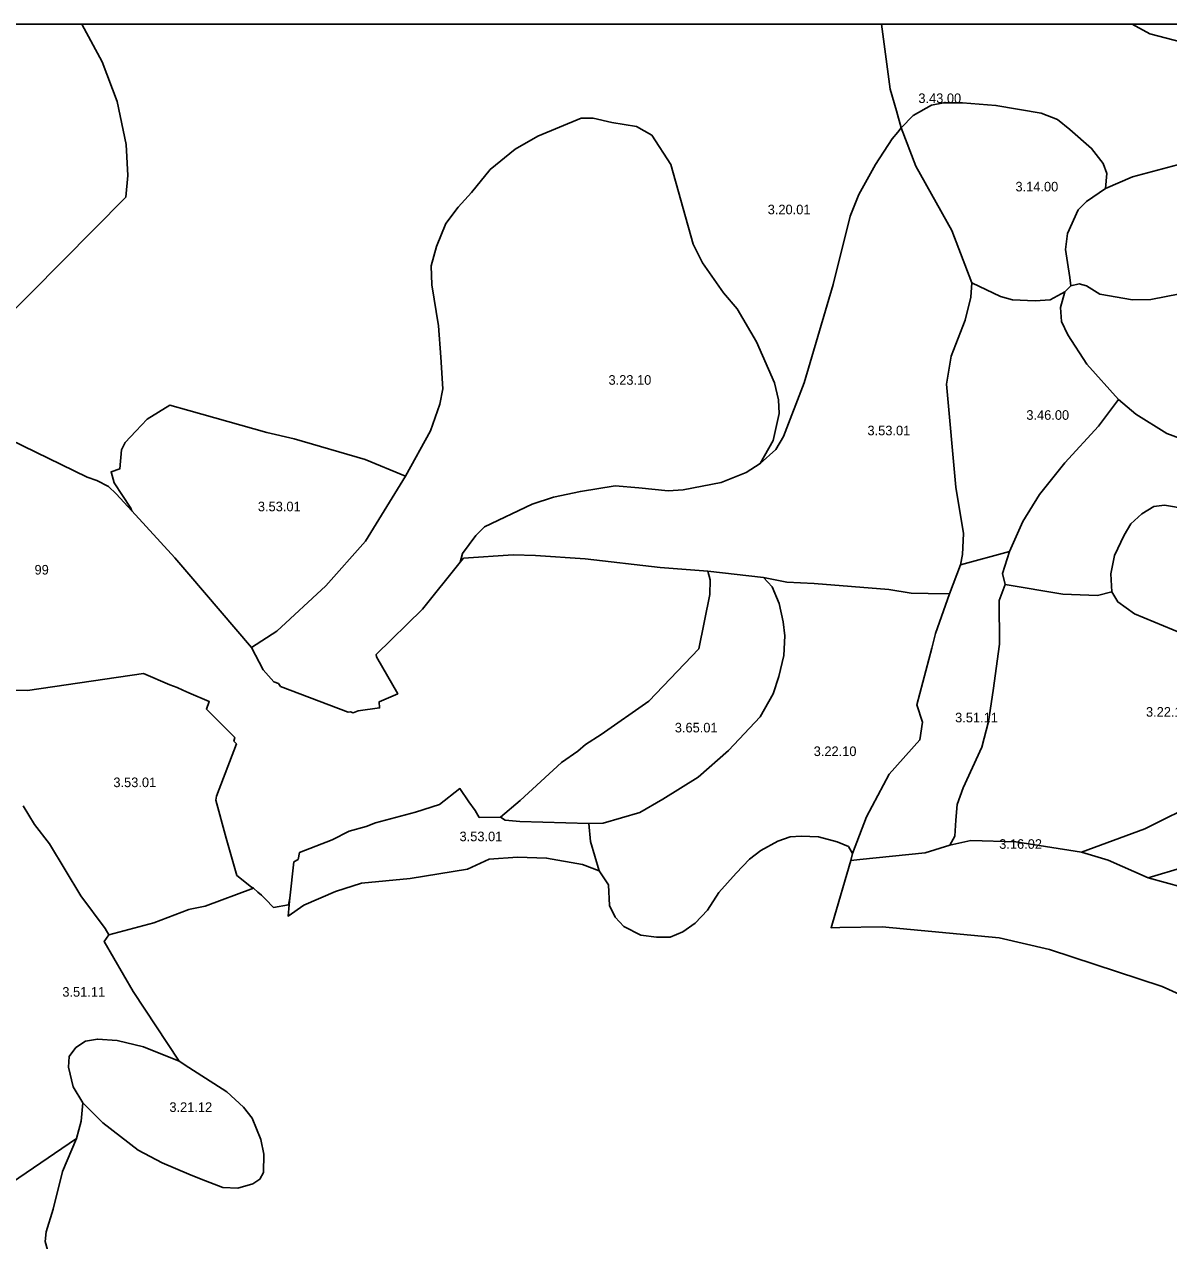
# Model space of a CAD drawing. Extents: x -662500 to -653478, y -1056827 to -1049993.
# Drawn here: x -660129 to -659234, y -1050951 to -1050000 of the extents above; entities that cross this region are included whole.
import ezdxf

# ---------------------------------------------------------------- set-up
doc = ezdxf.new("R2010")
doc.units = 0
doc.layers.add('Vrstva 24', color=7, linetype='Continuous')

msp = doc.modelspace()

# ---------------------------------------------------------------- linework, layer by layer
at = {"layer": 'Vrstva 24'}
for points in [[(-660232.57, -1050000), (-660083.76, -1050000)], [(-660211.58, -1050304.53), (-660209.05, -1050301.08), (-660148.89, -1050235.27), (-660049.35, -1050135.04), (-660047.7, -1050118.25), (-660049.08, -1050094.01), (-660056.1, -1050060.42), (-660067.94, -1050029.31), (-660083.76, -1050000)], [(-660083.76, -1050000), (-660000, -1050000), (-659458.5, -1050000)], [(-659458.5, -1050000), (-659454.12, -1050000), (-659262.36, -1050000)], [(-659443.02, -1050081.01), (-659446.85, -1050067.63), (-659451.69, -1050050.72), (-659458.5, -1050000)], [(-659262.36, -1050000), (-659248.62, -1050007.49), (-659205.67, -1050018.51), (-659160.1, -1050033.93), (-659137.8, -1050036.13), (-659123.2, -1050033.93), (-659111.09, -1050029.79), (-659101.72, -1050024.01), (-659092.36, -1050012.72), (-659089.61, -1050004.19)], [(-659262.36, -1050000), (-659096.48, -1050000)], [(-659443.02, -1050081.01), (-659433.66, -1050071.37), (-659419.34, -1050063.11), (-659409.97, -1050061.46), (-659395.11, -1050061.46), (-659368.95, -1050063.39), (-659333.7, -1050069.45), (-659320.76, -1050074.4), (-659311.13, -1050082.11), (-659294.19, -1050096.98), (-659285.1, -1050108.82), (-659282.35, -1050116.53), (-659283.45, -1050128.37)], [(-659553.35, -1050343.25), (-659543.16, -1050325.36), (-659538.48, -1050304.15), (-659538.89, -1050293.42), (-659542.2, -1050280.2), (-659556.24, -1050248.26), (-659571.38, -1050222.38), (-659581.99, -1050209.99), (-659598.51, -1050186.31), (-659605.67, -1050171.71), (-659623.29, -1050109.48), (-659638.16, -1050086.63), (-659650.13, -1050079.75), (-659669.41, -1050076.72), (-659684, -1050073.41), (-659693.36, -1050073.41), (-659727.23, -1050087.46), (-659744.85, -1050097.64), (-659764.4, -1050113.34), (-659779, -1050131.51), (-659789.46, -1050142.8), (-659799.1, -1050155.74), (-659806.39, -1050173.64), (-659810.52, -1050188.78), (-659809.97, -1050203.65), (-659804.74, -1050235.59), (-659802.95, -1050260.1), (-659801.57, -1050284.88), (-659803.78, -1050297), (-659811.21, -1050317.65), (-659830.59, -1050353.12)], [(-659443.02, -1050081.01), (-659445.77, -1050084.27), (-659450.09, -1050089.38), (-659463.17, -1050109.48), (-659476.11, -1050132.89), (-659483, -1050149.96), (-659496.35, -1050203.38), (-659518.93, -1050280.2), (-659535.04, -1050322.05), (-659541.1, -1050332.24), (-659553.35, -1050343.25)], [(-659387.81, -1050202.16), (-659403.51, -1050161.14), (-659431.59, -1050110.75), (-659443.02, -1050081.01)], [(-659283.45, -1050128.37), (-659262.25, -1050119.28), (-659207.46, -1050104.69), (-659182.68, -1050099.46), (-659154.18, -1050098.91), (-659134.63, -1050100.84), (-659110.95, -1050107.44), (-659093.33, -1050113.5)], [(-659283.45, -1050128.37), (-659298.05, -1050138.56), (-659304.66, -1050144.89), (-659312.92, -1050163.61), (-659314.57, -1050176), (-659312.92, -1050186.19), (-659311.26, -1050197.76), (-659310.44, -1050204.37)], [(-659117.8, -1050229.31), (-659125.65, -1050221.05), (-659143.27, -1050207.83), (-659157.86, -1050199.29), (-659172.73, -1050197.64), (-659188.98, -1050198.74), (-659225.32, -1050210.58), (-659247.9, -1050214.99), (-659262.22, -1050215.26), (-659287.83, -1050210.86), (-659298.29, -1050204.52), (-659303.8, -1050202.87), (-659310.44, -1050204.37)], [(-659396.64, -1050422.5), (-659395.16, -1050414.29), (-659394.34, -1050398.05), (-659400.26, -1050361.7), (-659407.55, -1050281.3), (-659403.97, -1050259.27), (-659392.96, -1050231.19), (-659388.55, -1050213.29), (-659387.81, -1050202.16)], [(-659387.81, -1050202.16), (-659365.51, -1050212.63), (-659356.15, -1050215.38), (-659338.25, -1050216.21), (-659326.68, -1050215.38), (-659315.12, -1050209.05)], [(-659310.44, -1050204.37), (-659315.12, -1050209.05)], [(-659273.18, -1050293.14), (-659297.88, -1050265.65), (-659312.75, -1050242.8), (-659317.7, -1050232.34), (-659318.53, -1050221.32), (-659315.12, -1050209.05)], [(-659358.37, -1050412.04), (-659348.08, -1050388.69), (-659334.86, -1050367.48), (-659315.04, -1050342.7), (-659288.88, -1050314.07), (-659273.18, -1050293.14)], [(-659101.1, -1050338.06), (-659112.71, -1050344.4), (-659124.55, -1050348.81), (-659143.55, -1050348.26), (-659170.53, -1050343.85), (-659235.24, -1050319.9), (-659259.6, -1050304.75), (-659273.18, -1050293.14)], [(-659830.59, -1050353.12), (-659862.25, -1050340.17), (-659917.6, -1050323.93), (-659939.07, -1050318.97), (-660000, -1050301.95), (-660014.93, -1050297.77), (-660032.56, -1050308.51), (-660041.64, -1050317.87), (-660049.9, -1050326.96), (-660052.66, -1050332.47), (-660054.03, -1050347.33), (-660060.92, -1050349.81), (-660058.44, -1050358.35), (-660045.36, -1050378.17), (-660044.62, -1050380.36)], [(-660211.58, -1050304.53), (-660176.21, -1050303.89), (-660161.14, -1050311.54), (-660139.94, -1050324.48), (-660079.5, -1050353.94), (-660071.9, -1050356.48), (-660062.88, -1050361.13), (-660056.97, -1050366.88), (-660044.62, -1050380.36)], [(-659787.85, -1050420.46), (-659785.98, -1050413.69), (-659775.69, -1050399.42), (-659768.81, -1050392.82), (-659731.64, -1050374.92), (-659714.84, -1050369.69), (-659693.91, -1050365.01), (-659666.79, -1050360.6), (-659648.34, -1050362.25), (-659625.21, -1050364.73), (-659613.65, -1050363.9), (-659583.91, -1050358.12), (-659564.36, -1050350.41), (-659553.35, -1050343.25)], [(-659951.05, -1050486.94), (-659931.36, -1050474.27), (-659893.09, -1050438.75), (-659861.98, -1050404.06), (-659830.59, -1050353.12)], [(-659054.43, -1050429.2), (-659082.42, -1050424.53), (-659143.41, -1050400.3), (-659203.43, -1050381.57), (-659237.3, -1050375.79), (-659245.56, -1050376.89), (-659254.92, -1050382.68), (-659263.46, -1050390.39), (-659268.69, -1050399.2), (-659276.4, -1050415.17), (-659279.15, -1050429.48), (-659278.42, -1050443.48)], [(-660044.62, -1050380.36), (-660011.06, -1050416.99), (-660000, -1050429.88), (-659951.05, -1050486.94)], [(-659787.85, -1050420.46), (-659785.2, -1050417.17), (-659746.56, -1050414.68), (-659729.01, -1050415.11), (-659690.08, -1050417.75), (-659631.51, -1050424.43), (-659594.34, -1050427.46)], [(-659358.37, -1050412.04), (-659396.64, -1050422.5)], [(-659361.67, -1050437.92), (-659363.87, -1050429.11), (-659358.37, -1050412.04)], [(-659787.85, -1050420.46), (-659817.42, -1050457.14), (-659853.59, -1050492.42), (-659853.47, -1050494.38), (-659836.78, -1050523.28), (-659851.25, -1050529.48), (-659850.95, -1050534.3), (-659867.67, -1050536.52), (-659871.48, -1050538.15), (-659873.55, -1050537.3), (-659875.51, -1050537.56), (-659928.32, -1050517.63), (-659930.05, -1050515.26), (-659933.71, -1050513.92), (-659941.97, -1050504.56), (-659951.05, -1050486.94)], [(-659405.18, -1050445.08), (-659396.64, -1050422.5)], [(-659594.34, -1050427.46), (-659592.41, -1050434.07), (-659592.69, -1050445.63), (-659601.36, -1050488.04), (-659640.46, -1050529.06), (-659677.62, -1050555.19), (-659689.91, -1050562.92), (-659695.96, -1050568.08), (-659708.61, -1050576.97), (-659741.09, -1050606.58), (-659756.42, -1050619.66)], [(-659687.31, -1050624.62), (-659675.98, -1050624.33), (-659647.34, -1050616.07), (-659629.45, -1050605.61), (-659601.91, -1050588.54), (-659578.23, -1050567.61), (-659553.31, -1050541.18), (-659543.13, -1050523.28), (-659538.72, -1050509.79), (-659534.86, -1050493.27), (-659534.04, -1050477.85), (-659535.42, -1050467.11), (-659538.44, -1050452.79), (-659543.95, -1050439.58), (-659550.83, -1050432.42)], [(-659550.83, -1050432.42), (-659594.34, -1050427.46)], [(-659550.83, -1050432.42), (-659532.39, -1050436), (-659511.19, -1050437.1), (-659452.81, -1050441.78), (-659435.19, -1050444.53), (-659421.96, -1050444.77), (-659405.18, -1050445.08)], [(-659481.16, -1050648.19), (-659470.3, -1050619.38), (-659452.4, -1050586.06), (-659428.44, -1050559.35), (-659426.52, -1050545.31), (-659430.92, -1050531.82), (-659419.21, -1050487.62), (-659416.19, -1050476.2), (-659405.18, -1050445.08)], [(-659405.16, -1050641.58), (-659401.18, -1050634.52), (-659400.36, -1050622.13), (-659399.26, -1050609.74), (-659394.57, -1050596.8), (-659380.12, -1050564.86), (-659374.89, -1050545.03), (-659371.03, -1050520.8), (-659366.08, -1050484.46), (-659366.35, -1050450.31), (-659361.67, -1050437.92)], [(-659278.42, -1050443.48), (-659289.7, -1050446.51), (-659316.69, -1050445.41), (-659361.67, -1050437.92)], [(-659104.95, -1050516.48), (-659122.29, -1050516.17), (-659150.38, -1050509.01), (-659191.54, -1050487.26), (-659215.22, -1050479.55), (-659260.66, -1050460.83), (-659273.73, -1050451.46), (-659278.42, -1050443.48)], [(-659949.44, -1050675.28), (-659951.05, -1050674.41), (-659962.61, -1050665.27), (-659970.79, -1050636.19), (-659978.9, -1050606.31), (-659978.44, -1050603.2), (-659962.92, -1050562.25), (-659964.85, -1050560.19), (-659964.13, -1050557.42), (-659986.37, -1050535.18), (-659984.16, -1050529.26), (-660000, -1050522.55), (-660004.81, -1050520.51), (-660009.29, -1050518.32), (-660015.01, -1050516.19), (-660035.64, -1050507.45), (-660126.21, -1050520.66), (-660137.96, -1050520.38), (-660154.5, -1050519.99), (-660174.08, -1050517.5), (-660184.27, -1050523.01), (-660199.42, -1050536.5), (-660221.44, -1050539.53)], [(-659301.96, -1050647), (-659252.67, -1050628.79), (-659208.61, -1050607.03), (-659180.39, -1050588.31), (-659153.68, -1050566.84), (-659104.95, -1050516.48)], [(-659249.92, -1050667.1), (-659222.11, -1050658.84), (-659126.57, -1050630.75), (-659053.74, -1050603.49), (-659031.99, -1050589.18), (-659001.7, -1050563.57)], [(-659756.42, -1050619.66), (-659772.94, -1050619.93), (-659776.25, -1050614.43), (-659781.2, -1050607.82), (-659788.09, -1050597.36), (-659804.06, -1050609.75), (-659822.77, -1050615.88), (-659854.09, -1050624.22), (-659861.39, -1050627.05), (-659874.82, -1050630.67), (-659887.98, -1050637.37), (-659913.46, -1050647.26), (-659914.61, -1050652.64), (-659918.05, -1050654.63), (-659921.06, -1050682.91)], [(-660129.53, -1050610.79), (-660120.8, -1050625.43), (-660108.96, -1050640.58), (-660084.46, -1050681.05), (-660065.46, -1050706.66), (-660062.71, -1050711.62)], [(-659756.42, -1050619.66), (-659752.84, -1050622.14), (-659741.28, -1050622.96), (-659687.31, -1050624.62)], [(-659679.19, -1050661.51), (-659685.93, -1050638.66), (-659687.31, -1050624.62)], [(-659481.16, -1050648.19), (-659484.38, -1050642.51), (-659493.19, -1050638.93), (-659507.78, -1050635.08), (-659521.27, -1050634.53), (-659529.95, -1050635.08), (-659539.59, -1050638.38), (-659552.8, -1050645.82), (-659561.61, -1050652.43), (-659572.08, -1050663.44), (-659585.57, -1050678.58), (-659594.65, -1050692.35), (-659604.29, -1050702.54), (-659613.93, -1050709.42), (-659623.84, -1050713.55), (-659634.3, -1050713.55), (-659646.7, -1050711.9), (-659659.91, -1050705.02), (-659666.66, -1050697.86), (-659671.06, -1050688.77), (-659671.89, -1050672.53), (-659679.19, -1050661.51)], [(-659482.54, -1050653.42), (-659475.3, -1050652.7), (-659424.44, -1050647.64), (-659405.16, -1050641.58)], [(-659405.16, -1050641.58), (-659388.64, -1050638), (-659353.4, -1050638.83), (-659301.96, -1050647)], [(-659679.19, -1050661.51), (-659692.27, -1050656.56), (-659720.35, -1050651.6), (-659743.2, -1050651.05), (-659765.23, -1050652.43), (-659782.06, -1050660.33), (-659827.05, -1050667.57), (-659865.05, -1050671.15), (-659885.42, -1050677.76), (-659910.06, -1050688.5), (-659922.46, -1050697.03), (-659921.63, -1050688.22), (-659921.06, -1050682.91)], [(-658792.84, -1050877.55), (-658842, -1050882.5), (-658909.59, -1050889.03), (-658943.46, -1050893.71), (-659000.46, -1050896.74), (-659020.01, -1050894.53), (-659035.02, -1050889.03), (-659048.78, -1050879.67), (-659090.08, -1050846.07), (-659109.63, -1050827.08), (-659139.65, -1050805.05), (-659174, -1050787), (-659212.5, -1050764), (-659239, -1050752), (-659327, -1050723), (-659366.5, -1050714), (-659458, -1050705.5), (-659491, -1050706), (-659497.95, -1050706.08), (-659496.91, -1050702.49), (-659496.9, -1050702.48), (-659482.54, -1050653.42)], [(-659482.54, -1050653.42), (-659481.16, -1050648.19)], [(-659301.96, -1050647), (-659281.31, -1050653.33), (-659249.92, -1050667.1)], [(-658779.55, -1050735.91), (-658908.91, -1050712.81), (-658923.91, -1050762.37), (-658933.82, -1050804.5), (-658950.62, -1050873.33), (-659033.22, -1050851.31), (-659049.75, -1050844.97), (-659030.59, -1050767.47), (-659071.64, -1050747.5), (-659132.49, -1050721.62), (-659151.21, -1050715.84), (-659152.04, -1050699.59), (-659196.92, -1050681.69), (-659249.92, -1050667.1)], [(-659949.44, -1050675.28), (-659987.44, -1050689.32), (-659999, -1050691.52), (-660000, -1050691.9), (-660027.36, -1050702.26), (-660062.71, -1050711.62)], [(-659921.06, -1050682.91), (-659922.22, -1050688.32), (-659933.85, -1050690.21), (-659940.05, -1050683.85), (-659940.08, -1050683.81), (-659940.16, -1050683.74), (-659943.23, -1050680.59), (-659946.13, -1050678.3), (-659949.44, -1050675.28)], [(-660007.68, -1050810.47), (-660043.61, -1050755.96), (-660066.19, -1050716.86), (-660062.71, -1050711.62)], [(-660082.85, -1050842.97), (-660090.56, -1050830.57), (-660094.13, -1050815.16), (-660093.58, -1050806.62), (-660088.35, -1050799.74), (-660080.92, -1050794.78), (-660071.56, -1050793.13), (-660056.14, -1050794.23), (-660035.49, -1050799.19), (-660007.68, -1050810.47)], [(-660082.85, -1050842.97), (-660067.43, -1050858.66), (-660039.62, -1050879.86), (-660020.89, -1050889.77), (-660000, -1050898.62), (-659990.33, -1050902.72), (-659973.53, -1050909.05), (-659961.69, -1050909.6), (-659950.13, -1050906.3), (-659944.62, -1050902.72), (-659941.59, -1050897.48), (-659941.32, -1050883.17), (-659943.79, -1050871.6), (-659950.68, -1050854.81), (-659957.29, -1050846.27), (-659970.5, -1050834.43), (-660000, -1050815.42), (-660007.68, -1050810.47)], [(-660082.85, -1050842.97), (-660084.22, -1050857.28), (-660087.8, -1050870.78)], [(-660087.8, -1050870.78), (-660161.28, -1050920.61), (-660204.92, -1050948.42)], [(-660087.8, -1050870.78), (-660098.95, -1050896.66), (-660106.11, -1050926.12), (-660111.62, -1050943.74), (-660112.44, -1050951.45), (-660110.52, -1050957.79), (-660104.46, -1050967.42), (-660090.42, -1050976.78), (-660050.08, -1050993.3), (-660028.6, -1050999.64), (-660000, -1051003.52), (-659977.94, -1051006.52), (-659930.03, -1051010.93), (-659910.06, -1051013.96)]]:
    msp.add_lwpolyline(points, dxfattribs=at)

# ---------------------------------------------------------------- texts
for s, p in [('3.43.00', (-659429.65, -1050061.52)), ('3.14.00', (-659353.73, -1050130.6)), ('3.20.01', (-659547.46, -1050148.47)), ('3.23.10', (-659671.93, -1050281.71)), ('3.46.00', (-659345.23, -1050309.1)), ('3.53.01', (-659469.45, -1050321.23)), ('3.53.01', (-659946.1, -1050380.61)), ('99', (-660120.74, -1050430.04)), ('3.51.11', (-659400.92, -1050545.57)), ('3.22.10', (-659251.68, -1050541.14)), ('3.65.01', (-659620.1, -1050553.44)), ('3.22.10', (-659511.5, -1050571.91)), ('3.53.01', (-660059.08, -1050596.21)), ('3.53.01', (-659788.43, -1050638.48)), ('3.16.02', (-659366.45, -1050644.42)), ('3.51.11', (-660098.99, -1050759.98)), ('3.21.12', (-660015.29, -1050850.04))]:
    msp.add_text(s, height=7.5, dxfattribs=at).set_placement(p)

doc.saveas('drawing.dxf')
